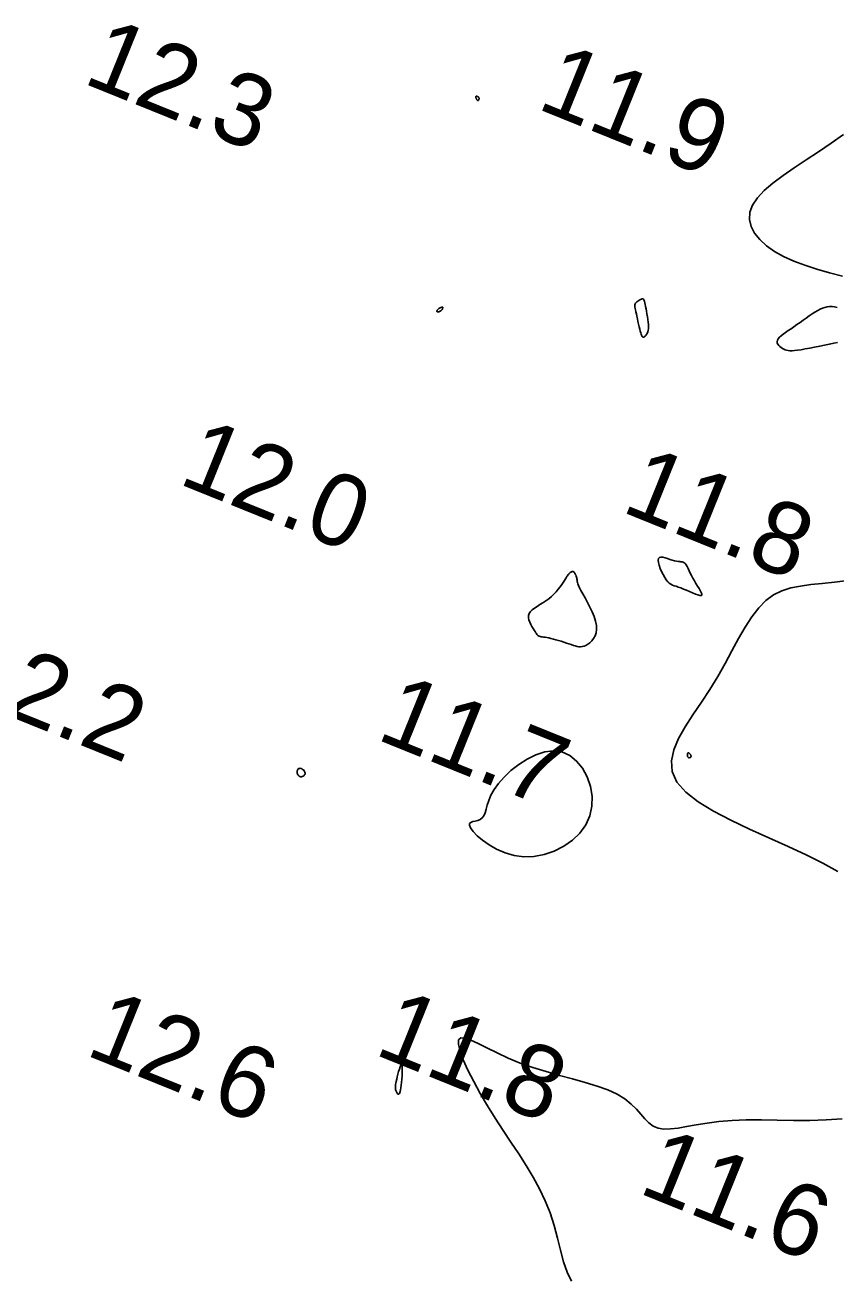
# Model space of a CAD drawing. Extents: x 3040093 to 3056816, y 408076 to 509144.
# Drawn here: x 3043948.2 to 3044004.6, y 438762 to 438848.9 of the extents above; entities that cross this region are included whole.
import ezdxf

# ---------------------------------------------------------------- set-up
doc = ezdxf.new("R2010")
doc.units = 0
doc.layers.add('V-CHAN-CONT-EL12-1112', color=7, linetype='Continuous')
doc.layers.add('V-TOPO-SOUN-0810', color=7, linetype='Continuous')

msp = doc.modelspace()

# ---------------------------------------------------------------- linework, layer by layer
at = {"layer": 'V-CHAN-CONT-EL12-1112'}
for points in [[(3043979.548, 438843.852), (3043979.555, 438843.832), (3043979.564, 438843.811), (3043979.575, 438843.79), (3043979.586, 438843.769), (3043979.598, 438843.748), (3043979.611, 438843.729), (3043979.623, 438843.711), (3043979.636, 438843.695), (3043979.648, 438843.682), (3043979.66, 438843.671), (3043979.671, 438843.663), (3043979.682, 438843.657), (3043979.693, 438843.654), (3043979.703, 438843.655), (3043979.713, 438843.659), (3043979.723, 438843.665), (3043979.732, 438843.675), (3043979.74, 438843.688), (3043979.748, 438843.702), (3043979.754, 438843.718), (3043979.76, 438843.735), (3043979.764, 438843.753), (3043979.767, 438843.772), (3043979.768, 438843.79), (3043979.768, 438843.808), (3043979.766, 438843.826), (3043979.762, 438843.843), (3043979.756, 438843.859), (3043979.748, 438843.874), (3043979.738, 438843.889), (3043979.725, 438843.902), (3043979.71, 438843.913), (3043979.694, 438843.924), (3043979.676, 438843.932), (3043979.657, 438843.94), (3043979.639, 438843.945), (3043979.62, 438843.948), (3043979.603, 438843.95), (3043979.588, 438843.949), (3043979.574, 438843.947), (3043979.563, 438843.942), (3043979.554, 438843.935), (3043979.547, 438843.926), (3043979.543, 438843.915), (3043979.54, 438843.902), (3043979.541, 438843.887), (3043979.543, 438843.871)], [(3043990.996, 438827.527), (3043991.028, 438827.433), (3043991.058, 438827.361), (3043991.085, 438827.306), (3043991.11, 438827.268), (3043991.133, 438827.242), (3043991.154, 438827.227), (3043991.174, 438827.219), (3043991.192, 438827.217), (3043991.21, 438827.219), (3043991.227, 438827.226), (3043991.245, 438827.237), (3043991.264, 438827.254), (3043991.285, 438827.275), (3043991.309, 438827.301), (3043991.336, 438827.331), (3043991.367, 438827.367), (3043991.401, 438827.41), (3043991.434, 438827.462), (3043991.466, 438827.526), (3043991.494, 438827.604), (3043991.516, 438827.698), (3043991.531, 438827.81), (3043991.536, 438827.943), (3043991.531, 438828.098), (3043991.516, 438828.27), (3043991.494, 438828.454), (3043991.466, 438828.643), (3043991.434, 438828.833), (3043991.401, 438829.018), (3043991.369, 438829.191), (3043991.339, 438829.348), (3043991.313, 438829.483), (3043991.289, 438829.597), (3043991.267, 438829.69), (3043991.244, 438829.764), (3043991.218, 438829.819), (3043991.187, 438829.856), (3043991.151, 438829.877), (3043991.106, 438829.881), (3043991.053, 438829.871), (3043990.992, 438829.849), (3043990.928, 438829.816), (3043990.862, 438829.775), (3043990.798, 438829.728), (3043990.738, 438829.677), (3043990.686, 438829.626), (3043990.643, 438829.575), (3043990.612, 438829.527), (3043990.594, 438829.478), (3043990.585, 438829.426), (3043990.587, 438829.367), (3043990.596, 438829.296), (3043990.613, 438829.211), (3043990.636, 438829.109), (3043990.664, 438828.984), (3043990.696, 438828.837), (3043990.732, 438828.671), (3043990.769, 438828.492), (3043990.808, 438828.308), (3043990.848, 438828.125), (3043990.887, 438827.949), (3043990.926, 438827.786), (3043990.962, 438827.644)], [(3043976.859, 438828.988), (3043976.884, 438828.981), (3043976.915, 438828.98), (3043976.951, 438828.983), (3043976.99, 438828.992), (3043977.03, 438829.004), (3043977.069, 438829.022), (3043977.106, 438829.043), (3043977.139, 438829.067), (3043977.167, 438829.095), (3043977.191, 438829.123), (3043977.211, 438829.153), (3043977.228, 438829.182), (3043977.241, 438829.21), (3043977.25, 438829.235), (3043977.257, 438829.257), (3043977.261, 438829.274), (3043977.261, 438829.288), (3043977.259, 438829.297), (3043977.254, 438829.304), (3043977.246, 438829.308), (3043977.234, 438829.309), (3043977.22, 438829.308), (3043977.202, 438829.305), (3043977.181, 438829.301), (3043977.158, 438829.295), (3043977.132, 438829.288), (3043977.104, 438829.278), (3043977.074, 438829.265), (3043977.044, 438829.25), (3043977.012, 438829.232), (3043976.981, 438829.21), (3043976.95, 438829.184), (3043976.92, 438829.156), (3043976.893, 438829.126), (3043976.87, 438829.097), (3043976.852, 438829.068), (3043976.841, 438829.041), (3043976.837, 438829.019), (3043976.843, 438829)], [(3043992.881, 438810.241), (3043992.986, 438810.142), (3043993.091, 438810.067), (3043993.201, 438810.01), (3043993.321, 438809.963), (3043993.454, 438809.919), (3043993.603, 438809.87), (3043993.774, 438809.81), (3043993.967, 438809.733), (3043994.176, 438809.644), (3043994.39, 438809.55), (3043994.6, 438809.46), (3043994.796, 438809.38), (3043994.967, 438809.319), (3043995.106, 438809.283), (3043995.201, 438809.281), (3043995.245, 438809.316), (3043995.245, 438809.388), (3043995.207, 438809.49), (3043995.139, 438809.619), (3043995.049, 438809.768), (3043994.944, 438809.934), (3043994.834, 438810.111), (3043994.725, 438810.294), (3043994.623, 438810.479), (3043994.53, 438810.662), (3043994.444, 438810.838), (3043994.363, 438811.005), (3043994.288, 438811.158), (3043994.216, 438811.293), (3043994.148, 438811.407), (3043994.081, 438811.495), (3043994.015, 438811.557), (3043993.947, 438811.595), (3043993.874, 438811.616), (3043993.794, 438811.627), (3043993.704, 438811.633), (3043993.602, 438811.641), (3043993.484, 438811.657), (3043993.348, 438811.687), (3043993.194, 438811.734), (3043993.028, 438811.791), (3043992.857, 438811.851), (3043992.691, 438811.903), (3043992.537, 438811.938), (3043992.404, 438811.947), (3043992.3, 438811.922), (3043992.234, 438811.852), (3043992.211, 438811.732), (3043992.226, 438811.57), (3043992.275, 438811.378), (3043992.349, 438811.167), (3043992.442, 438810.95), (3043992.549, 438810.737), (3043992.662, 438810.541), (3043992.774, 438810.373)], [(3043983.658, 438806.783), (3043983.708, 438806.7), (3043983.751, 438806.632), (3043983.788, 438806.576), (3043983.824, 438806.532), (3043983.86, 438806.498), (3043983.901, 438806.471), (3043983.95, 438806.451), (3043984.009, 438806.434), (3043984.079, 438806.42), (3043984.161, 438806.408), (3043984.255, 438806.394), (3043984.362, 438806.378), (3043984.482, 438806.359), (3043984.617, 438806.333), (3043984.766, 438806.301), (3043984.929, 438806.26), (3043985.104, 438806.212), (3043985.286, 438806.158), (3043985.472, 438806.101), (3043985.657, 438806.042), (3043985.838, 438805.983), (3043986.012, 438805.925), (3043986.173, 438805.871), (3043986.321, 438805.821), (3043986.456, 438805.779), (3043986.582, 438805.747), (3043986.702, 438805.727), (3043986.819, 438805.722), (3043986.938, 438805.734), (3043987.06, 438805.766), (3043987.19, 438805.821), (3043987.329, 438805.9), (3043987.47, 438806.004), (3043987.606, 438806.135), (3043987.728, 438806.292), (3043987.829, 438806.477), (3043987.901, 438806.69), (3043987.935, 438806.931), (3043987.924, 438807.202), (3043987.862, 438807.502), (3043987.757, 438807.821), (3043987.621, 438808.152), (3043987.464, 438808.483), (3043987.297, 438808.805), (3043987.132, 438809.11), (3043986.978, 438809.386), (3043986.847, 438809.624), (3043986.747, 438809.818), (3043986.676, 438809.971), (3043986.629, 438810.091), (3043986.6, 438810.185), (3043986.585, 438810.259), (3043986.578, 438810.32), (3043986.574, 438810.375), (3043986.568, 438810.432), (3043986.557, 438810.496), (3043986.539, 438810.565), (3043986.515, 438810.636), (3043986.488, 438810.707), (3043986.456, 438810.773), (3043986.421, 438810.833), (3043986.383, 438810.883), (3043986.344, 438810.92), (3043986.304, 438810.942), (3043986.264, 438810.951), (3043986.224, 438810.947), (3043986.184, 438810.933), (3043986.145, 438810.911), (3043986.108, 438810.884), (3043986.073, 438810.853), (3043986.04, 438810.819), (3043986.009, 438810.785), (3043985.979, 438810.748), (3043985.947, 438810.706), (3043985.912, 438810.656), (3043985.871, 438810.595), (3043985.822, 438810.52), (3043985.764, 438810.43), (3043985.693, 438810.32), (3043985.608, 438810.19), (3043985.51, 438810.042), (3043985.397, 438809.882), (3043985.269, 438809.714), (3043985.127, 438809.542), (3043984.971, 438809.371), (3043984.799, 438809.205), (3043984.613, 438809.048), (3043984.413, 438808.905), (3043984.206, 438808.772), (3043984, 438808.647), (3043983.802, 438808.527), (3043983.621, 438808.408), (3043983.463, 438808.287), (3043983.337, 438808.162), (3043983.251, 438808.029), (3043983.209, 438807.886), (3043983.207, 438807.735), (3043983.237, 438807.581), (3043983.292, 438807.427), (3043983.362, 438807.276), (3043983.442, 438807.133), (3043983.522, 438807.001), (3043983.596, 438806.883)], [(3043983.582, 438791.16), (3043984.293, 438791.297), (3043984.989, 438791.536), (3043985.648, 438791.869), (3043986.249, 438792.287), (3043986.767, 438792.783), (3043987.181, 438793.347), (3043987.469, 438793.971), (3043987.613, 438794.643), (3043987.621, 438795.339), (3043987.505, 438796.029), (3043987.279, 438796.687), (3043986.955, 438797.283), (3043986.547, 438797.788), (3043986.067, 438798.176), (3043985.529, 438798.417), (3043984.946, 438798.492), (3043984.336, 438798.418), (3043983.716, 438798.218), (3043983.106, 438797.92), (3043982.522, 438797.546), (3043981.984, 438797.123), (3043981.509, 438796.676), (3043981.116, 438796.23), (3043980.817, 438795.806), (3043980.599, 438795.41), (3043980.445, 438795.048), (3043980.336, 438794.721), (3043980.255, 438794.432), (3043980.183, 438794.186), (3043980.102, 438793.986), (3043979.994, 438793.834), (3043979.847, 438793.731), (3043979.675, 438793.664), (3043979.496, 438793.618), (3043979.33, 438793.576), (3043979.196, 438793.524), (3043979.113, 438793.445), (3043979.101, 438793.324), (3043979.18, 438793.145), (3043979.362, 438792.898), (3043979.645, 438792.602), (3043980.017, 438792.281), (3043980.469, 438791.958), (3043980.991, 438791.657), (3043981.574, 438791.404), (3043982.206, 438791.221), (3043982.88, 438791.133)], [(3043994.256, 438798.112), (3043994.247, 438798.151), (3043994.242, 438798.193), (3043994.241, 438798.235), (3043994.243, 438798.275), (3043994.249, 438798.31), (3043994.26, 438798.339), (3043994.274, 438798.358), (3043994.291, 438798.365), (3043994.312, 438798.363), (3043994.335, 438798.352), (3043994.359, 438798.334), (3043994.383, 438798.312), (3043994.406, 438798.288), (3043994.428, 438798.263), (3043994.447, 438798.239), (3043994.462, 438798.217), (3043994.474, 438798.198), (3043994.483, 438798.182), (3043994.489, 438798.167), (3043994.493, 438798.154), (3043994.495, 438798.141), (3043994.495, 438798.129), (3043994.494, 438798.118), (3043994.492, 438798.106), (3043994.489, 438798.093), (3043994.484, 438798.081), (3043994.478, 438798.07), (3043994.47, 438798.058), (3043994.459, 438798.048), (3043994.446, 438798.038), (3043994.43, 438798.029), (3043994.412, 438798.022), (3043994.391, 438798.017), (3043994.369, 438798.015), (3043994.347, 438798.017), (3043994.325, 438798.023), (3043994.304, 438798.035), (3043994.285, 438798.053), (3043994.269, 438798.079)], [(3043967.134, 438796.939), (3043967.15, 438796.887), (3043967.174, 438796.838), (3043967.205, 438796.794), (3043967.241, 438796.757), (3043967.284, 438796.727), (3043967.33, 438796.707), (3043967.381, 438796.697), (3043967.435, 438796.698), (3043967.49, 438796.71), (3043967.543, 438796.732), (3043967.591, 438796.762), (3043967.633, 438796.8), (3043967.665, 438796.844), (3043967.684, 438796.893), (3043967.689, 438796.947), (3043967.678, 438797.003), (3043967.652, 438797.059), (3043967.614, 438797.114), (3043967.568, 438797.164), (3043967.515, 438797.209), (3043967.459, 438797.245), (3043967.402, 438797.27), (3043967.347, 438797.281), (3043967.297, 438797.278), (3043967.252, 438797.262), (3043967.213, 438797.234), (3043967.181, 438797.196), (3043967.156, 438797.152), (3043967.138, 438797.102), (3043967.128, 438797.048), (3043967.127, 438796.993)], [(3043974.188, 438774.648), (3043974.216, 438774.666), (3043974.243, 438774.703), (3043974.269, 438774.761), (3043974.295, 438774.844), (3043974.32, 438774.954), (3043974.344, 438775.094), (3043974.367, 438775.266), (3043974.389, 438775.469), (3043974.408, 438775.695), (3043974.423, 438775.928), (3043974.434, 438776.154), (3043974.438, 438776.362), (3043974.435, 438776.536), (3043974.424, 438776.663), (3043974.403, 438776.729), (3043974.371, 438776.726), (3043974.331, 438776.661), (3043974.285, 438776.548), (3043974.235, 438776.398), (3043974.184, 438776.224), (3043974.134, 438776.039), (3043974.087, 438775.855), (3043974.047, 438775.686), (3043974.014, 438775.54), (3043973.99, 438775.417), (3043973.972, 438775.314), (3043973.962, 438775.228), (3043973.957, 438775.154), (3043973.959, 438775.089), (3043973.965, 438775.03), (3043973.976, 438774.974), (3043973.99, 438774.917), (3043974.009, 438774.861), (3043974.03, 438774.808), (3043974.053, 438774.759), (3043974.078, 438774.717), (3043974.105, 438774.683), (3043974.133, 438774.659), (3043974.16, 438774.646)]]:
    msp.add_lwpolyline(points, close=True, dxfattribs=at)
for points in [[(3044005.086, 438841.308), (3044004.225, 438840.696), (3044003.354, 438840.104), (3044002.492, 438839.535), (3044001.662, 438838.983), (3044000.886, 438838.447), (3044000.185, 438837.924), (3043999.583, 438837.41), (3043999.1, 438836.903), (3043998.761, 438836.399), (3043998.58, 438835.898), (3043998.552, 438835.403), (3043998.665, 438834.918), (3043998.907, 438834.448), (3043999.266, 438833.999), (3043999.73, 438833.576), (3044000.287, 438833.182), (3044000.925, 438832.824), (3044001.634, 438832.503), (3044002.405, 438832.214), (3044003.232, 438831.949), (3044004.107, 438831.699), (3044005.024, 438831.456)], [(3044004.643, 438829.287), (3044004.459, 438829.326), (3044004.285, 438829.345), (3044004.12, 438829.345), (3044003.958, 438829.326), (3044003.798, 438829.289), (3044003.635, 438829.233), (3044003.467, 438829.158), (3044003.291, 438829.066), (3044003.103, 438828.956), (3044002.906, 438828.831), (3044002.702, 438828.694), (3044002.492, 438828.55), (3044002.278, 438828.4), (3044002.064, 438828.248), (3044001.852, 438828.097), (3044001.642, 438827.951), (3044001.439, 438827.811), (3044001.245, 438827.679), (3044001.064, 438827.554), (3044000.901, 438827.434), (3044000.758, 438827.32), (3044000.641, 438827.211), (3044000.552, 438827.106), (3044000.497, 438827.005), (3044000.476, 438826.908), (3044000.487, 438826.815), (3044000.525, 438826.726), (3044000.584, 438826.644), (3044000.661, 438826.567), (3044000.749, 438826.498), (3044000.844, 438826.437), (3044000.941, 438826.385), (3044001.037, 438826.342), (3044001.136, 438826.309), (3044001.244, 438826.287), (3044001.367, 438826.276), (3044001.512, 438826.276), (3044001.683, 438826.288), (3044001.889, 438826.313), (3044002.133, 438826.351), (3044002.42, 438826.402), (3044002.74, 438826.463), (3044003.08, 438826.531), (3044003.43, 438826.602), (3044003.775, 438826.674), (3044004.104, 438826.741), (3044004.404, 438826.802), (3044004.663, 438826.853)], [(3044005.374, 438810.327), (3044004.457, 438810.205), (3044003.609, 438810.115), (3044002.824, 438810.035), (3044002.099, 438809.94), (3044001.429, 438809.808), (3044000.808, 438809.614), (3044000.232, 438809.334), (3043999.696, 438808.946), (3043999.195, 438808.433), (3043998.718, 438807.806), (3043998.256, 438807.085), (3043997.798, 438806.29), (3043997.334, 438805.44), (3043996.854, 438804.553), (3043996.346, 438803.649), (3043995.801, 438802.748), (3043995.217, 438801.865), (3043994.629, 438801.005), (3043994.083, 438800.167), (3043993.621, 438799.352), (3043993.289, 438798.56), (3043993.13, 438797.792), (3043993.19, 438797.048), (3043993.511, 438796.329), (3043994.123, 438795.634), (3043994.988, 438794.962), (3043996.052, 438794.309), (3043997.262, 438793.675), (3043998.565, 438793.057), (3043999.908, 438792.451), (3044001.236, 438791.856), (3044002.496, 438791.27), (3044003.647, 438790.69), (3044004.697, 438790.119)], [(3044004.983, 438772.949), (3044003.88, 438772.864), (3044002.75, 438772.83), (3044001.612, 438772.829), (3044000.483, 438772.846), (3043999.383, 438772.863), (3043998.33, 438772.864), (3043997.342, 438772.831), (3043996.434, 438772.755), (3043995.608, 438772.646), (3043994.86, 438772.522), (3043994.188, 438772.401), (3043993.589, 438772.3), (3043993.06, 438772.236), (3043992.6, 438772.227), (3043992.205, 438772.291), (3043991.869, 438772.439), (3043991.572, 438772.661), (3043991.293, 438772.94), (3043991.009, 438773.262), (3043990.695, 438773.61), (3043990.331, 438773.968), (3043989.893, 438774.32), (3043989.357, 438774.651), (3043988.71, 438774.948), (3043987.965, 438775.217), (3043987.142, 438775.469), (3043986.265, 438775.712), (3043985.353, 438775.958), (3043984.428, 438776.216), (3043983.512, 438776.495), (3043982.626, 438776.807), (3043981.789, 438777.155), (3043981.016, 438777.516), (3043980.317, 438777.864), (3043979.704, 438778.17), (3043979.189, 438778.406), (3043978.783, 438778.543), (3043978.499, 438778.555), (3043978.347, 438778.414), (3043978.335, 438778.099), (3043978.451, 438777.628), (3043978.677, 438777.028), (3043978.999, 438776.323), (3043979.398, 438775.54), (3043979.858, 438774.705), (3043980.362, 438773.843), (3043980.895, 438772.981), (3043981.439, 438772.139), (3043981.985, 438771.316), (3043982.522, 438770.505), (3043983.038, 438769.699), (3043983.526, 438768.893), (3043983.973, 438768.079), (3043984.37, 438767.25), (3043984.707, 438766.401), (3043984.979, 438765.529), (3043985.207, 438764.657), (3043985.417, 438763.808), (3043985.635, 438763.011), (3043985.887, 438762.291), (3043986.199, 438761.673)]]:
    msp.add_lwpolyline(points, dxfattribs=at)

# ---------------------------------------------------------------- texts
at = {"layer": 'V-TOPO-SOUN-0810'}
for s, p in [('12.3 ', (3043952.153, 438844.91)), ('11.9 ', (3043983.683, 438843.14)), ('12.0 ', (3043958.783, 438817.09)), ('11.8 ', (3043989.553, 438815.15)), ('12.2 ', (3043943.193, 438802.49)), ('11.7 ', (3043972.533, 438799.34)), ('12.6 ', (3043952.323, 438777.42)), ('11.8 ', (3043972.393, 438777.46)), ('11.6 ', (3043990.733, 438767.84))]:
    msp.add_text(s, height=5, rotation=338, dxfattribs=at).set_placement(p)

doc.saveas('drawing.dxf')
